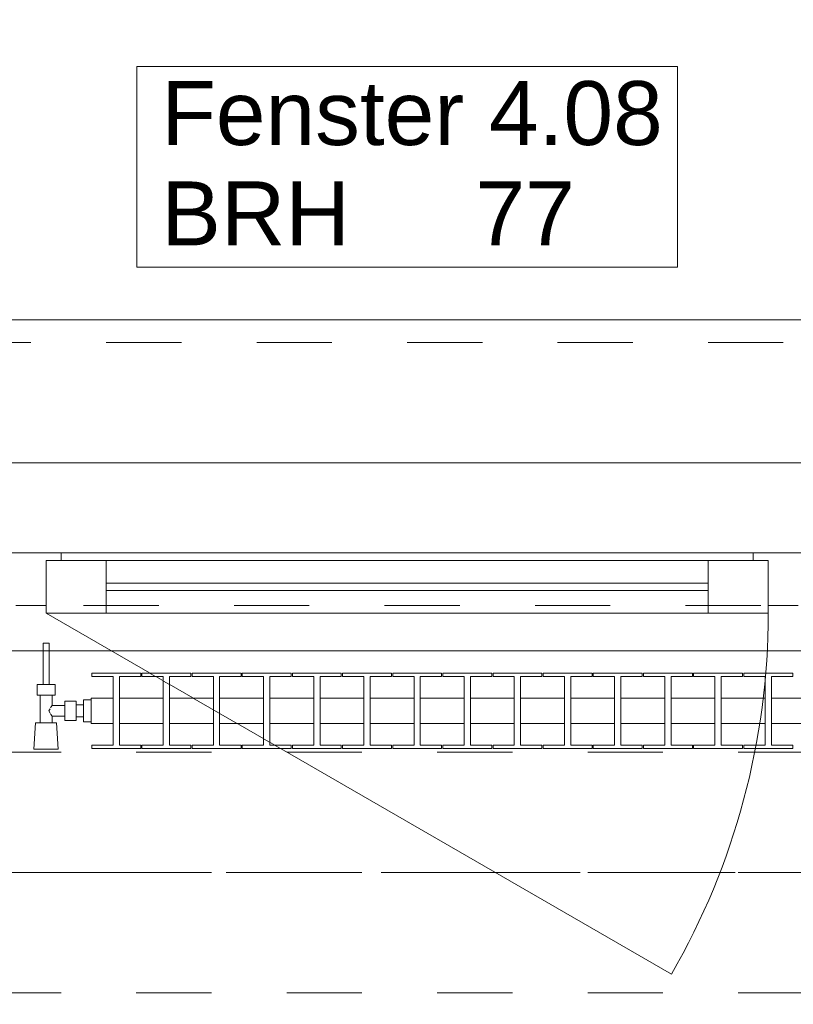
# Model space of a CAD drawing. Header units: metres. Extents: x -3.6 to 90.7, y -11.1 to 18.
# Tile 474 of 656: x 34.2 to 35.3, y 13 to 14.3. Entities that reach past the tile are written whole.
import ezdxf

# ---------------------------------------------------------------- set-up
doc = ezdxf.new("R2010")
doc.units = ezdxf.units.M
doc.header["$MEASUREMENT"] = 0
for name, pattern in [('Achse', [0.2, 0.1, -0.05, 0, -0.05]), ('Strichlinie doppelt', [0.546806, 0.264583, -0.105833, 0.070556, -0.105833]), ('Strichlinie eng', [0.115, 0.075, -0.04]), ('Untersicht', [0.1, 0.075, -0.025]), ('Wipeout_Contour', [1, 0, -1])]:
    doc.linetypes.add(name, pattern=pattern)
for name, color, linetype in [('152 - Bemaßung_ Beschriftung.Ausbau', 7, 'Continuous'), ('451 - Universal.Achsen Raster', 7, 'Continuous'), ('603 - Struktur.Bodenplatte_ Decke Roh', 7, 'Continuous'), ('604 - Struktur.Wand Aussen', 7, 'Continuous'), ('608 - Struktur.Träger', 7, 'Continuous'), ('650 - Abdeckung.Fußboden Aufbau', 7, 'Continuous'), ('801 - HKLSE.Heizung_ Klima_ Lüftung', 7, 'Continuous'), ('Neubau_653 - Abdeckung.TB Verkofferung', 7, 'Continuous')]:
    doc.layers.add(name, color=color, linetype=linetype)
doc.styles.add('ERSTELLTER_STIL_2', font='txt')
doc.dimstyles.new('ERSTELLTER_STIL__3', dxfattribs={"dimtxt": 0.1, "dimasz": 0.0532, "dimexe": 0.18, "dimexo": 0.0625, "dimgap": 0, "dimtad": 1, "dimtih": 1, "dimtoh": 1, "dimzin": 0, "dimdsep": 46, "dimtxsty": 'ERSTELLTER_STIL_2', "dimblk": 'ARROWHEAD_2', "dimblk1": 'ARROWHEAD_2', "dimblk2": 'ARROWHEAD_2', "dimcen": 0.09, "dimse1": 1, "dimse2": 1, "dimclrd": 7, "dimclre": 7, "dimclrt": 7, "dimazin": 0, "dimtfac": 1, "dimtdec": 4, "dimtmove": 0, "dimatfit": 3, "dimfxl": 1, "dimtolj": 1, "dimtzin": 0, "dimarcsym": 0})

# ---------------------------------------------------------------- blocks, each defined once
blk = doc.blocks.new('*D231')
at = {"layer": '152 - Bemaßung_ Beschriftung.Ausbau', "color": 7, "linetype": 'Continuous', "lineweight": 5}
for p, q in [((33.54, 14.8025), (33.54, 14.9075)), ((35.94, 14.8025), (35.94, 14.9075)), ((33.5602, 14.89), (33.5198, 14.82)), ((35.9602, 14.89), (35.9198, 14.82)), ((33.54, 14.855), (35.94, 14.855))]:
    blk.add_line(p, q, dxfattribs=at)
at = {"layer": '152 - Bemaßung_ Beschriftung.Ausbau', "color": 7, "lineweight": 5, "char_height": 0.1, "attachment_point": 7, "style": 'ERSTELLTER_STIL_2'}
for s, insert in [('\\A1;{\\pql;\\fArial|b0|i0|c0|p38;2,40}', (34.607, 14.875)), ('\\A1;{\\pql;\\fArial|b0|i0|c0|p38;2,01}', (34.607, 14.735))]:
    blk.add_mtext(s, dxfattribs=dict(at, insert=insert))
blk = doc.blocks.new('ARROWHEAD_2')
at = {"color": 0, "linetype": 'Continuous', "lineweight": 0}
for p, q in [((-0.378, -0.655), (0.378, 0.655)), ((0, 0), (-1, 0))]:
    blk.add_line(p, q, dxfattribs=at)
blk = doc.blocks.new('*D268')
at = {"layer": '152 - Bemaßung_ Beschriftung.Ausbau', "color": 7, "linetype": 'Continuous', "lineweight": 5}
for p, q in [((33, 15.3025), (33, 15.4075)), ((36.46, 15.3025), (36.46, 15.4075)), ((33.0202, 15.39), (32.9798, 15.32)), ((36.4802, 15.39), (36.4398, 15.32)), ((33, 15.355), (36.46, 15.355))]:
    blk.add_line(p, q, dxfattribs=at)
at = {"layer": '152 - Bemaßung_ Beschriftung.Ausbau', "color": 7, "lineweight": 5, "char_height": 0.1, "attachment_point": 7, "style": 'ERSTELLTER_STIL_2'}
for s, insert in [('\\A1;{\\pql;\\fArial|b0|i0|c0|p38;3,46}', (34.5211, 15.375)), ('\\A1;{\\pql;\\fArial|b0|i0|c0|p38;15}', (36.288, 15.375))]:
    blk.add_mtext(s, dxfattribs=dict(at, insert=insert))
blk = doc.blocks.new('*D307')
at = {"layer": '152 - Bemaßung_ Beschriftung.Ausbau', "color": 7, "linetype": 'Continuous', "lineweight": 5}
for p, q in [((33.08, 15.8025), (33.08, 15.9075)), ((36.38, 15.8025), (36.38, 15.9075)), ((33.1002, 15.89), (33.0598, 15.82)), ((36.4002, 15.89), (36.3598, 15.82)), ((33.08, 15.855), (36.38, 15.855))]:
    blk.add_line(p, q, dxfattribs=at)
at = {"layer": '152 - Bemaßung_ Beschriftung.Ausbau', "color": 7, "lineweight": 5, "insert": (34.597, 15.875), "char_height": 0.1, "attachment_point": 7, "style": 'ERSTELLTER_STIL_2'}
blk.add_mtext('\\A1;{\\pql;\\fArial|b0|i0|c0|p38;3,30}', dxfattribs=at)

msp = doc.modelspace()

# ---------------------------------------------------------------- linework, layer by layer
at = {"layer": '451 - Universal.Achsen Raster', "color": 160, "linetype": 'Strichlinie doppelt', "lineweight": 9, "true_color": 0x3232ff}
msp.add_line((64.935, 13.15), (-3.175, 13.15), dxfattribs=at)
at = {"layer": '603 - Struktur.Bodenplatte_ Decke Roh', "color": 7, "linetype": 'Continuous', "lineweight": 18, "flags": 128}
msp.add_lwpolyline([(-0.015, 0.005), (62.275, 0.005), (62.275, 13.695), (50.78, 13.695), (50.78, 13.455), (50.78, 13), (50.84, 13), (50.84, 8.585), (49.03, 8.585), (49.03, 8.725), (47.41, 8.725), (47.41, 13), (47.48, 13), (47.48, 13.455), (47.48, 13.695), (14.78, 13.695)], dxfattribs=at)
at = {"layer": '604 - Struktur.Wand Aussen', "color": 7, "linetype": 'Continuous', "lineweight": 9}
msp.add_line((35.84, 13.885), (33.64, 13.885), dxfattribs=at)
at = {"layer": '604 - Struktur.Wand Aussen', "color": 7, "linetype": 'Strichlinie eng', "lineweight": 9}
msp.add_line((35.84, 13.855), (33.64, 13.855), dxfattribs=at)
at = {"layer": '604 - Struktur.Wand Aussen', "color": 7, "linetype": 'Continuous', "lineweight": 13}
for p, q in [((34.2, 13.575), (34.24, 13.575)), ((34.24, 13.575), (34.28, 13.575)), ((34.28, 13.575), (35.2, 13.575)), ((34.28, 13.575), (34.28, 13.565)), ((35.2, 13.565), (35.2, 13.575)), ((35.2, 13.575), (35.24, 13.575)), ((35.24, 13.575), (35.28, 13.575)), ((34.28, 13.565), (34.26, 13.565)), ((34.26, 13.565), (34.26, 13.505)), ((34.26, 13.495), (34.26, 13.565)), ((34.26, 13.565), (34.34, 13.565)), ((34.34, 13.565), (35.14, 13.565)), ((34.34, 13.565), (34.34, 13.495)), ((35.14, 13.495), (35.14, 13.565)), ((35.14, 13.565), (35.22, 13.565)), ((35.22, 13.565), (35.2, 13.565)), ((35.22, 13.505), (35.22, 13.565)), ((35.22, 13.565), (35.22, 13.495)), ((34.34, 13.535), (35.14, 13.535)), ((35.14, 13.525), (34.34, 13.525)), ((34.24, 13.505), (34.22, 13.505)), ((34.26, 13.505), (34.24, 13.505)), ((35.24, 13.505), (35.22, 13.505)), ((35.26, 13.505), (35.24, 13.505)), ((34.34, 13.495), (34.26, 13.495)), ((35.14, 13.495), (34.34, 13.495)), ((35.22, 13.495), (35.14, 13.495))]:
    msp.add_line(p, q, dxfattribs=at)
at = {"layer": '604 - Struktur.Wand Aussen', "color": 7, "linetype": 'Continuous', "lineweight": 9, "flags": 128}
msp.add_lwpolyline([(34.3806, 13.955), (35.0994, 13.955), (35.0994, 14.0886), (35.0994, 14.2221), (34.3806, 14.2221), (34.3806, 14.0886)], close=True, dxfattribs=at)
at = {"layer": '608 - Struktur.Träger', "color": 7, "linetype": 'Achse', "lineweight": 9}
msp.add_line((14.78, 13.15), (47.48, 13.15), dxfattribs=at)
at = {"layer": '608 - Struktur.Träger', "color": 7, "linetype": 'Untersicht', "lineweight": 13}
msp.add_line((14.78, 12.99), (47.48, 12.99), dxfattribs=at)
at = {"layer": '650 - Abdeckung.Fußboden Aufbau', "color": 7, "linetype": 'Continuous', "lineweight": 13, "flags": 128}
msp.add_lwpolyline([(36.37, 8.24), (36.46, 8.24), (36.46, 12.99), (36.37, 12.99), (36.37, 13.445), (33.09, 13.445), (33.09, 12.99), (33, 12.99), (33, 8.51)], dxfattribs=at)
at = {"layer": 'Neubau_653 - Abdeckung.TB Verkofferung', "color": 1, "linetype": 'Untersicht', "lineweight": 9}
msp.add_line((15.11, 13.505), (47.24, 13.505), dxfattribs=at)

# ---------------------------------------------------------------- texts
at = {"layer": '604 - Struktur.Wand Aussen', "color": 7, "lineweight": 9, "char_height": 0.085, "style": 'ERSTELLTER_STIL_2'}
for s, insert, attachment_point in [('\\A1;{\\pql;\\pt0;\\fArial|b0|i0|c0|p38;Fenster 4.08}', (34.4132, 14.1163), 7), ('\\A1;{\\pql;\\pt0;\\fArial|b0|i0|c0|p38;}', (34.9599, 14.0886), 1), ('\\A1;{\\pql;\\pt0;\\fArial|b0|i0|c0|p38;BRH}', (34.4132, 14.0691), 1), ('\\A1;{\\pql;\\pt0,0.05;\\fArial|b0|i0|c0|p38;77\\fArial|b0|i0|c0|p38;\\A1{\\H.66x;\\S^  ;}\\fArial|b0|i0|c0|p38;\\fArial|b0|i0|c0|p38;\\A1{\\H.66x;\\S^  ;}}', (34.8309, 14.0691), 1)]:
    msp.add_mtext(s, dxfattribs=dict(at, insert=insert, attachment_point=attachment_point))

# ---------------------------------------------------------------- dimensions: what is measured, and where the dimension line sits
at = {"layer": '152 - Bemaßung_ Beschriftung.Ausbau', "color": 7, "linetype": 'Continuous', "lineweight": 5}
dim = msp.add_linear_dim(base=(35.94, 14.855), p1=(33.54, 13.575), p2=(35.94, 13.575), dimstyle='ERSTELLTER_STIL__3', dxfattribs=at)
dim.commit()
dim.dimension.update_dxf_attribs({"geometry": '*D231', "text_midpoint": (34.7369, 14.925), "dimtype": 160})

# ---------------------------------------------------------------- next in the draw order: wipeouts: each hides what was drawn before it
at = {"color": 254, "linetype": 'Wipeout_Contour', "lineweight": 0, "ltscale": 9101.01379}
msp.add_wipeout([(34.32, 13.3817), (34.32, 13.3483), (34.3492, 13.3483), (34.3492, 13.3192), (34.3208, 13.3192), (34.3208, 13.315), (34.3858, 13.315), (34.3858, 13.3192), (34.3575, 13.3192), (34.3575, 13.3483), (34.4158, 13.3483), (34.4158, 13.3192), (34.3875, 13.3192), (34.3875, 13.315), (34.4525, 13.315), (34.4525, 13.3192), (34.4242, 13.3192), (34.4242, 13.3483), (34.4825, 13.3483), (34.4825, 13.3192), (34.4542, 13.3192), (34.4542, 13.315), (34.5192, 13.315), (34.5192, 13.3192), (34.4908, 13.3192), (34.4908, 13.3483), (34.5492, 13.3483), (34.5492, 13.3192), (34.5208, 13.3192), (34.5208, 13.315), (34.5858, 13.315), (34.5858, 13.3192), (34.5575, 13.3192), (34.5575, 13.3483), (34.6158, 13.3483), (34.6158, 13.3192), (34.5875, 13.3192), (34.5875, 13.315), (34.6525, 13.315), (34.6525, 13.3192), (34.6242, 13.3192), (34.6242, 13.3483), (34.6825, 13.3483), (34.6825, 13.3192), (34.6542, 13.3192), (34.6542, 13.315), (34.7192, 13.315), (34.7192, 13.3192), (34.6908, 13.3192), (34.6908, 13.3483), (34.7492, 13.3483), (34.7492, 13.3192), (34.7208, 13.3192), (34.7208, 13.315), (34.7858, 13.315), (34.7858, 13.3192), (34.7575, 13.3192), (34.7575, 13.3483), (34.8158, 13.3483), (34.8158, 13.3192), (34.7875, 13.3192), (34.7875, 13.315), (34.8525, 13.315), (34.8525, 13.3192), (34.8242, 13.3192), (34.8242, 13.3483), (34.8825, 13.3483), (34.8825, 13.3192), (34.8542, 13.3192), (34.8542, 13.315), (34.9192, 13.315), (34.9192, 13.3192), (34.8908, 13.3192), (34.8908, 13.3483), (34.9492, 13.3483), (34.9492, 13.3192), (34.9208, 13.3192), (34.9208, 13.315), (34.9858, 13.315), (34.9858, 13.3192), (34.9575, 13.3192), (34.9575, 13.3483), (35.0158, 13.3483), (35.0158, 13.3192), (34.9875, 13.3192), (34.9875, 13.315), (35.0525, 13.315), (35.0525, 13.3192), (35.0242, 13.3192), (35.0242, 13.3483), (35.0825, 13.3483), (35.0825, 13.3192), (35.0542, 13.3192), (35.0542, 13.315), (35.1192, 13.315), (35.1192, 13.3192), (35.0908, 13.3192), (35.0908, 13.3483), (35.1492, 13.3483), (35.1492, 13.3192), (35.1208, 13.3192), (35.1208, 13.315), (35.1858, 13.315), (35.1858, 13.3192), (35.1575, 13.3192), (35.1575, 13.3483), (35.2158, 13.3483), (35.2158, 13.3192), (35.1875, 13.3192), (35.1875, 13.315), (35.2525, 13.315), (35.2525, 13.3192), (35.2242, 13.3192), (35.2242, 13.3483), (35.2825, 13.3483), (35.2825, 13.3192), (35.2542, 13.3192), (35.2542, 13.315), (35.3192, 13.315), (35.3192, 13.3192), (35.2908, 13.3192), (35.2908, 13.3483), (35.32, 13.3483), (35.32, 13.3817), (35.2908, 13.3817), (35.2908, 13.4108), (35.3192, 13.4108), (35.3192, 13.415), (35.2542, 13.415), (35.2542, 13.4108), (35.2825, 13.4108), (35.2825, 13.3817), (35.2242, 13.3817), (35.2242, 13.4108), (35.2525, 13.4108), (35.2525, 13.415), (35.1875, 13.415), (35.1875, 13.4108), (35.2158, 13.4108), (35.2158, 13.3817), (35.1575, 13.3817), (35.1575, 13.4108), (35.1858, 13.4108), (35.1858, 13.415), (35.1208, 13.415), (35.1208, 13.4108), (35.1492, 13.4108), (35.1492, 13.3817), (35.0908, 13.3817), (35.0908, 13.4108), (35.1192, 13.4108), (35.1192, 13.415), (35.0542, 13.415), (35.0542, 13.4108), (35.0825, 13.4108), (35.0825, 13.3817), (35.0242, 13.3817), (35.0242, 13.4108), (35.0525, 13.4108), (35.0525, 13.415), (34.9875, 13.415), (34.9875, 13.4108), (35.0158, 13.4108), (35.0158, 13.3817), (34.9575, 13.3817), (34.9575, 13.4108), (34.9858, 13.4108), (34.9858, 13.415), (34.9208, 13.415), (34.9208, 13.4108), (34.9492, 13.4108), (34.9492, 13.3817), (34.8908, 13.3817), (34.8908, 13.4108), (34.9192, 13.4108), (34.9192, 13.415), (34.8542, 13.415), (34.8542, 13.4108), (34.8825, 13.4108), (34.8825, 13.3817), (34.8242, 13.3817), (34.8242, 13.4108), (34.8525, 13.4108), (34.8525, 13.415), (34.7875, 13.415), (34.7875, 13.4108), (34.8158, 13.4108), (34.8158, 13.3817), (34.7575, 13.3817), (34.7575, 13.4108), (34.7858, 13.4108), (34.7858, 13.415), (34.7208, 13.415), (34.7208, 13.4108), (34.7492, 13.4108), (34.7492, 13.3817), (34.6908, 13.3817), (34.6908, 13.4108), (34.7192, 13.4108), (34.7192, 13.415), (34.6542, 13.415), (34.6542, 13.4108), (34.6825, 13.4108), (34.6825, 13.3817), (34.6242, 13.3817), (34.6242, 13.4108), (34.6525, 13.4108), (34.6525, 13.415), (34.5875, 13.415), (34.5875, 13.4108), (34.6158, 13.4108), (34.6158, 13.3817), (34.5575, 13.3817), (34.5575, 13.4108), (34.5858, 13.4108), (34.5858, 13.415), (34.5208, 13.415), (34.5208, 13.4108), (34.5492, 13.4108), (34.5492, 13.3817), (34.4908, 13.3817), (34.4908, 13.4108), (34.5192, 13.4108), (34.5192, 13.415), (34.4542, 13.415), (34.4542, 13.4108), (34.4825, 13.4108), (34.4825, 13.3817), (34.4242, 13.3817), (34.4242, 13.4108), (34.4525, 13.4108), (34.4525, 13.415), (34.3875, 13.415), (34.3875, 13.4108), (34.4158, 13.4108), (34.4158, 13.3817), (34.3575, 13.3817), (34.3575, 13.4108), (34.3858, 13.4108), (34.3858, 13.415), (34.3208, 13.415), (34.3208, 13.4108), (34.3492, 13.4108), (34.3492, 13.3817)], dxfattribs=at).dxf.layer = '801 - HKLSE.Heizung_ Klima_ Lüftung'

# ---------------------------------------------------------------- next in the draw order: linework, layer by layer
at = {"layer": '604 - Struktur.Wand Aussen', "color": 7, "linetype": 'Continuous', "lineweight": 9}
msp.add_arc((34.26, 13.495), 0.96, 330, 0, dxfattribs=at)
at = {"layer": '801 - HKLSE.Heizung_ Klima_ Lüftung', "color": 7, "linetype": 'Continuous', "lineweight": 5}
for p, q in [((34.3492, 13.4108), (34.3492, 13.3192)), ((34.3575, 13.3192), (34.3575, 13.4108)), ((34.3575, 13.4108), (34.3858, 13.4108)), ((34.3858, 13.4108), (34.3858, 13.415)), ((34.3875, 13.415), (34.3875, 13.4108)), ((34.4525, 13.415), (34.3875, 13.415)), ((34.3875, 13.415), (34.3875, 13.4108)), ((34.3875, 13.4108), (34.4158, 13.4108)), ((34.4158, 13.4108), (34.4158, 13.3192)), ((34.4242, 13.3192), (34.4242, 13.4108)), ((34.4242, 13.4108), (34.4525, 13.4108)), ((34.4525, 13.4108), (34.4525, 13.415)), ((34.4525, 13.4108), (34.4525, 13.415)), ((34.5192, 13.415), (34.4542, 13.415)), ((34.4542, 13.415), (34.4542, 13.4108)), ((34.4542, 13.4108), (34.4825, 13.4108)), ((34.4825, 13.4108), (34.4825, 13.3192)), ((34.4908, 13.3192), (34.4908, 13.4108)), ((34.4908, 13.4108), (34.5192, 13.4108)), ((34.5192, 13.4108), (34.5192, 13.415)), ((34.5192, 13.4108), (34.5192, 13.415)), ((34.5858, 13.415), (34.5208, 13.415)), ((34.5208, 13.415), (34.5208, 13.4108)), ((34.5208, 13.4108), (34.5492, 13.4108)), ((34.5492, 13.4108), (34.5492, 13.3192)), ((34.5575, 13.3192), (34.5575, 13.4108)), ((34.5575, 13.4108), (34.5858, 13.4108)), ((34.5858, 13.4108), (34.5858, 13.415)), ((34.5875, 13.415), (34.5875, 13.4108)), ((34.6525, 13.415), (34.5875, 13.415)), ((34.5875, 13.415), (34.5875, 13.4108)), ((34.5875, 13.4108), (34.6158, 13.4108)), ((34.6158, 13.4108), (34.6158, 13.3192)), ((34.6242, 13.3192), (34.6242, 13.4108)), ((34.6242, 13.4108), (34.6525, 13.4108)), ((34.6525, 13.4108), (34.6525, 13.415)), ((34.6525, 13.4108), (34.6525, 13.415)), ((34.7192, 13.415), (34.6542, 13.415)), ((34.6542, 13.415), (34.6542, 13.4108)), ((34.6542, 13.4108), (34.6825, 13.4108)), ((34.6825, 13.4108), (34.6825, 13.3192)), ((34.6908, 13.3192), (34.6908, 13.4108)), ((34.6908, 13.4108), (34.7192, 13.4108)), ((34.7192, 13.4108), (34.7192, 13.415)), ((34.7208, 13.415), (34.7208, 13.4108)), ((34.7858, 13.415), (34.7208, 13.415)), ((34.7208, 13.415), (34.7208, 13.4108)), ((34.7208, 13.4108), (34.7492, 13.4108)), ((34.7492, 13.4108), (34.7492, 13.3192)), ((34.7575, 13.3192), (34.7575, 13.4108)), ((34.7575, 13.4108), (34.7858, 13.4108)), ((34.7858, 13.4108), (34.7858, 13.415)), ((34.8525, 13.415), (34.7875, 13.415)), ((34.7875, 13.415), (34.7875, 13.4108)), ((34.7875, 13.4108), (34.8158, 13.4108)), ((34.8158, 13.4108), (34.8158, 13.3192)), ((34.8242, 13.3192), (34.8242, 13.4108)), ((34.8242, 13.4108), (34.8525, 13.4108)), ((34.8525, 13.4108), (34.8525, 13.415)), ((34.8525, 13.4108), (34.8525, 13.415)), ((34.9192, 13.415), (34.8542, 13.415)), ((34.8542, 13.415), (34.8542, 13.4108)), ((34.8542, 13.4108), (34.8825, 13.4108)), ((34.8825, 13.4108), (34.8825, 13.3192)), ((34.8908, 13.3192), (34.8908, 13.4108)), ((34.8908, 13.4108), (34.9192, 13.4108)), ((34.9192, 13.4108), (34.9192, 13.415)), ((34.9192, 13.4108), (34.9192, 13.415)), ((34.9208, 13.415), (34.9208, 13.4108)), ((34.9858, 13.415), (34.9208, 13.415)), ((34.9208, 13.415), (34.9208, 13.4108)), ((34.9208, 13.4108), (34.9492, 13.4108)), ((34.9492, 13.4108), (34.9492, 13.3192)), ((34.9575, 13.3192), (34.9575, 13.4108)), ((34.9575, 13.4108), (34.9858, 13.4108)), ((34.9858, 13.4108), (34.9858, 13.415)), ((35.0525, 13.415), (34.9875, 13.415)), ((34.9875, 13.415), (34.9875, 13.4108)), ((34.9875, 13.4108), (35.0158, 13.4108)), ((35.0158, 13.4108), (35.0158, 13.3192)), ((35.0242, 13.3192), (35.0242, 13.4108)), ((35.0242, 13.4108), (35.0525, 13.4108)), ((35.0525, 13.4108), (35.0525, 13.415)), ((35.1192, 13.415), (35.0542, 13.415)), ((35.0542, 13.415), (35.0542, 13.4108)), ((35.0542, 13.4108), (35.0825, 13.4108)), ((35.0825, 13.4108), (35.0825, 13.3192)), ((35.0908, 13.3192), (35.0908, 13.4108)), ((35.0908, 13.4108), (35.1192, 13.4108)), ((35.1192, 13.4108), (35.1192, 13.415)), ((35.1192, 13.4108), (35.1192, 13.415)), ((35.1208, 13.415), (35.1208, 13.4108)), ((35.1858, 13.415), (35.1208, 13.415)), ((35.1208, 13.415), (35.1208, 13.4108)), ((35.1208, 13.4108), (35.1492, 13.4108)), ((35.1492, 13.4108), (35.1492, 13.3192)), ((35.1575, 13.3192), (35.1575, 13.4108)), ((35.1575, 13.4108), (35.1858, 13.4108)), ((35.1858, 13.4108), (35.1858, 13.415)), ((35.1875, 13.415), (35.1875, 13.4108)), ((35.2525, 13.415), (35.1875, 13.415)), ((35.1875, 13.415), (35.1875, 13.4108)), ((35.1875, 13.4108), (35.2158, 13.4108)), ((35.2158, 13.4108), (35.2158, 13.3192)), ((35.2242, 13.3192), (35.2242, 13.4108)), ((35.2242, 13.4108), (35.2525, 13.4108)), ((35.2525, 13.4108), (35.2525, 13.415)), ((35.2525, 13.4108), (35.2525, 13.415)), ((34.3575, 13.3817), (34.4158, 13.3817)), ((34.4242, 13.3817), (34.4825, 13.3817)), ((34.4908, 13.3817), (34.5492, 13.3817)), ((34.5575, 13.3817), (34.6158, 13.3817)), ((34.6242, 13.3817), (34.6825, 13.3817)), ((34.6908, 13.3817), (34.7492, 13.3817)), ((34.7575, 13.3817), (34.8158, 13.3817)), ((34.8242, 13.3817), (34.8825, 13.3817)), ((34.8908, 13.3817), (34.9492, 13.3817)), ((34.9575, 13.3817), (35.0158, 13.3817)), ((35.0242, 13.3817), (35.0825, 13.3817)), ((35.0908, 13.3817), (35.1492, 13.3817)), ((35.1575, 13.3817), (35.2158, 13.3817)), ((35.2242, 13.3817), (35.2825, 13.3817)), ((34.3575, 13.3483), (34.4158, 13.3483)), ((34.4242, 13.3483), (34.4825, 13.3483)), ((34.4908, 13.3483), (34.5492, 13.3483)), ((34.5575, 13.3483), (34.6158, 13.3483)), ((34.6242, 13.3483), (34.6825, 13.3483)), ((34.6908, 13.3483), (34.7492, 13.3483)), ((34.7575, 13.3483), (34.8158, 13.3483)), ((34.8242, 13.3483), (34.8825, 13.3483)), ((34.8908, 13.3483), (34.9492, 13.3483)), ((34.9575, 13.3483), (35.0158, 13.3483)), ((35.0242, 13.3483), (35.0825, 13.3483)), ((35.0908, 13.3483), (35.1492, 13.3483)), ((35.1575, 13.3483), (35.2158, 13.3483)), ((35.2242, 13.3483), (35.2825, 13.3483)), ((34.3858, 13.3192), (34.3575, 13.3192)), ((34.3858, 13.315), (34.3858, 13.3192)), ((34.3875, 13.3192), (34.3875, 13.315)), ((34.4158, 13.3192), (34.3875, 13.3192)), ((34.3875, 13.3192), (34.3875, 13.315)), ((34.4525, 13.3192), (34.4242, 13.3192)), ((34.4525, 13.315), (34.4525, 13.3192)), ((34.4525, 13.315), (34.4525, 13.3192)), ((34.4825, 13.3192), (34.4542, 13.3192)), ((34.4542, 13.3192), (34.4542, 13.315)), ((34.5192, 13.3192), (34.4908, 13.3192)), ((34.5192, 13.315), (34.5192, 13.3192)), ((34.5192, 13.315), (34.5192, 13.3192)), ((34.5492, 13.3192), (34.5208, 13.3192)), ((34.5208, 13.3192), (34.5208, 13.315)), ((34.5858, 13.3192), (34.5575, 13.3192)), ((34.5858, 13.315), (34.5858, 13.3192)), ((34.5875, 13.3192), (34.5875, 13.315)), ((34.6158, 13.3192), (34.5875, 13.3192)), ((34.5875, 13.3192), (34.5875, 13.315)), ((34.6525, 13.3192), (34.6242, 13.3192)), ((34.6525, 13.315), (34.6525, 13.3192)), ((34.6525, 13.315), (34.6525, 13.3192)), ((34.6825, 13.3192), (34.6542, 13.3192)), ((34.6542, 13.3192), (34.6542, 13.315)), ((34.7192, 13.3192), (34.6908, 13.3192)), ((34.7192, 13.315), (34.7192, 13.3192)), ((34.7208, 13.3192), (34.7208, 13.315)), ((34.7492, 13.3192), (34.7208, 13.3192)), ((34.7208, 13.3192), (34.7208, 13.315)), ((34.7858, 13.3192), (34.7575, 13.3192)), ((34.7858, 13.315), (34.7858, 13.3192)), ((34.8158, 13.3192), (34.7875, 13.3192)), ((34.7875, 13.3192), (34.7875, 13.315)), ((34.8525, 13.3192), (34.8242, 13.3192)), ((34.8525, 13.315), (34.8525, 13.3192)), ((34.8525, 13.315), (34.8525, 13.3192)), ((34.8825, 13.3192), (34.8542, 13.3192)), ((34.8542, 13.3192), (34.8542, 13.315)), ((34.9192, 13.3192), (34.8908, 13.3192)), ((34.9192, 13.315), (34.9192, 13.3192)), ((34.9192, 13.315), (34.9192, 13.3192)), ((34.9208, 13.3192), (34.9208, 13.315)), ((34.9492, 13.3192), (34.9208, 13.3192)), ((34.9208, 13.3192), (34.9208, 13.315)), ((34.9858, 13.3192), (34.9575, 13.3192)), ((34.9858, 13.315), (34.9858, 13.3192)), ((35.0158, 13.3192), (34.9875, 13.3192)), ((34.9875, 13.3192), (34.9875, 13.315)), ((35.0525, 13.3192), (35.0242, 13.3192)), ((35.0525, 13.315), (35.0525, 13.3192)), ((35.0825, 13.3192), (35.0542, 13.3192)), ((35.0542, 13.3192), (35.0542, 13.315)), ((35.1192, 13.3192), (35.0908, 13.3192)), ((35.1192, 13.315), (35.1192, 13.3192)), ((35.1192, 13.315), (35.1192, 13.3192)), ((35.1208, 13.3192), (35.1208, 13.315)), ((35.1492, 13.3192), (35.1208, 13.3192)), ((35.1208, 13.3192), (35.1208, 13.315)), ((35.1858, 13.3192), (35.1575, 13.3192)), ((35.1858, 13.315), (35.1858, 13.3192)), ((35.1875, 13.3192), (35.1875, 13.315)), ((35.2158, 13.3192), (35.1875, 13.3192)), ((35.1875, 13.3192), (35.1875, 13.315)), ((35.2525, 13.3192), (35.2242, 13.3192)), ((35.2525, 13.315), (35.2525, 13.3192)), ((35.2525, 13.315), (35.2525, 13.3192)), ((34.3875, 13.315), (34.4525, 13.315)), ((34.3875, 13.315), (34.4525, 13.315)), ((34.4542, 13.315), (34.5192, 13.315)), ((34.4542, 13.315), (34.5192, 13.315)), ((34.5208, 13.315), (34.5858, 13.315)), ((34.5208, 13.315), (34.5858, 13.315)), ((34.5875, 13.315), (34.6525, 13.315)), ((34.5875, 13.315), (34.6525, 13.315)), ((34.6542, 13.315), (34.7192, 13.315)), ((34.6542, 13.315), (34.7192, 13.315)), ((34.7208, 13.315), (34.7858, 13.315)), ((34.7208, 13.315), (34.7858, 13.315)), ((34.7875, 13.315), (34.8525, 13.315)), ((34.7875, 13.315), (34.8525, 13.315)), ((34.8542, 13.315), (34.9192, 13.315)), ((34.8542, 13.315), (34.9192, 13.315)), ((34.9208, 13.315), (34.9858, 13.315)), ((34.9208, 13.315), (34.9858, 13.315)), ((34.9875, 13.315), (35.0525, 13.315)), ((34.9875, 13.315), (35.0525, 13.315)), ((35.0542, 13.315), (35.1192, 13.315)), ((35.0542, 13.315), (35.1192, 13.315)), ((35.1208, 13.315), (35.1858, 13.315)), ((35.1208, 13.315), (35.1858, 13.315)), ((35.1875, 13.315), (35.2525, 13.315)), ((35.1875, 13.315), (35.2525, 13.315))]:
    msp.add_line(p, q, dxfattribs=at)

# ---------------------------------------------------------------- next in the draw order: wipeouts: each hides what was drawn before it
at = {"color": 254, "linetype": 'Wipeout_Contour', "lineweight": 0, "ltscale": 1177.782842}
msp.add_wipeout([(34.32, 13.3503), (34.32, 13.3797), (34.31, 13.3797), (34.31, 13.373), (34.3, 13.373), (34.3, 13.378), (34.285, 13.378), (34.285, 13.372), (34.268, 13.372), (34.268, 13.386), (34.272, 13.386), (34.272, 13.4), (34.264, 13.4), (34.264, 13.455), (34.256, 13.455), (34.256, 13.4), (34.248, 13.4), (34.248, 13.386), (34.252, 13.386), (34.252, 13.349), (34.246, 13.349), (34.244, 13.314), (34.276, 13.314), (34.274, 13.349), (34.268, 13.349), (34.268, 13.358), (34.285, 13.358), (34.285, 13.352), (34.3, 13.352), (34.3, 13.357), (34.31, 13.357), (34.31, 13.3503)], dxfattribs=at).dxf.layer = '801 - HKLSE.Heizung_ Klima_ Lüftung'

# ---------------------------------------------------------------- next in the draw order: linework, layer by layer
at = {"layer": '604 - Struktur.Wand Aussen', "color": 7, "linetype": 'Continuous', "lineweight": 9}
for p, q in [((34.26, 13.495), (35.0914, 13.015)), ((35.93, 13.445), (33.55, 13.445))]:
    msp.add_line(p, q, dxfattribs=at)
at = {"layer": '604 - Struktur.Wand Aussen', "color": 7, "linetype": 'Strichlinie eng', "lineweight": 9}
msp.add_line((35.93, 13.445), (33.55, 13.445), dxfattribs=at)
at = {"layer": '608 - Struktur.Träger', "color": 7, "linetype": 'Untersicht', "lineweight": 13}
msp.add_line((14.78, 13.31), (47.48, 13.31), dxfattribs=at)
at = {"layer": '801 - HKLSE.Heizung_ Klima_ Lüftung', "color": 7, "linetype": 'Continuous', "lineweight": 5}
for p, q in [((34.2572, 13.455), (34.256, 13.455)), ((34.256, 13.455), (34.256, 13.4)), ((34.26, 13.455), (34.2572, 13.455)), ((34.2628, 13.455), (34.26, 13.455)), ((34.264, 13.455), (34.2628, 13.455)), ((34.264, 13.455), (34.264, 13.4)), ((34.3208, 13.415), (34.3208, 13.4108)), ((34.3858, 13.415), (34.3208, 13.415)), ((34.3208, 13.415), (34.3208, 13.4108)), ((34.3208, 13.4108), (34.3492, 13.4108)), ((34.254, 13.4), (34.248, 13.4)), ((34.248, 13.4), (34.248, 13.386)), ((34.266, 13.4), (34.254, 13.4)), ((34.2572, 13.4), (34.256, 13.4)), ((34.26, 13.4), (34.2572, 13.4)), ((34.2628, 13.4), (34.26, 13.4)), ((34.264, 13.4), (34.2628, 13.4)), ((34.272, 13.4), (34.266, 13.4)), ((34.272, 13.4), (34.272, 13.386)), ((34.254, 13.386), (34.248, 13.386)), ((34.252, 13.386), (34.252, 13.349)), ((34.266, 13.386), (34.254, 13.386)), ((34.272, 13.386), (34.266, 13.386)), ((34.268, 13.386), (34.268, 13.372)), ((34.2663, 13.3699), (34.2658, 13.3689)), ((34.268, 13.372), (34.2663, 13.3699)), ((34.268, 13.372), (34.285, 13.372)), ((34.285, 13.378), (34.285, 13.3715)), ((34.285, 13.378), (34.3, 13.378)), ((34.285, 13.3715), (34.285, 13.3585)), ((34.3, 13.378), (34.3, 13.3715)), ((34.3, 13.373), (34.31, 13.373)), ((34.3, 13.3715), (34.3, 13.3585)), ((34.31, 13.3797), (34.31, 13.365)), ((34.31, 13.3797), (34.32, 13.3797)), ((34.31, 13.3797), (34.31, 13.365)), ((34.31, 13.3797), (34.32, 13.3797)), ((34.31, 13.373), (34.31, 13.3707)), ((34.31, 13.3707), (34.31, 13.365)), ((34.32, 13.3817), (34.32, 13.3768)), ((34.32, 13.3817), (34.3492, 13.3817)), ((34.32, 13.3768), (34.32, 13.365)), ((34.2653, 13.3679), (34.2639, 13.365)), ((34.2639, 13.365), (34.2653, 13.3621)), ((34.2658, 13.3611), (34.2663, 13.3601)), ((34.2663, 13.3601), (34.268, 13.358)), ((34.268, 13.358), (34.268, 13.349)), ((34.268, 13.358), (34.285, 13.358)), ((34.285, 13.3585), (34.285, 13.352)), ((34.3, 13.3585), (34.3, 13.352)), ((34.3, 13.357), (34.31, 13.357)), ((34.31, 13.365), (34.31, 13.3503)), ((34.31, 13.365), (34.31, 13.3503)), ((34.31, 13.365), (34.31, 13.3593)), ((34.31, 13.3593), (34.31, 13.357)), ((34.32, 13.365), (34.32, 13.3532)), ((34.246, 13.349), (34.244, 13.314)), ((34.2501, 13.349), (34.246, 13.349)), ((34.26, 13.349), (34.2501, 13.349)), ((34.2699, 13.349), (34.26, 13.349)), ((34.274, 13.349), (34.2699, 13.349)), ((34.274, 13.349), (34.276, 13.314)), ((34.285, 13.352), (34.3, 13.352)), ((34.31, 13.3503), (34.32, 13.3503)), ((34.31, 13.3503), (34.32, 13.3503)), ((34.31, 13.3503), (34.32, 13.3503)), ((34.31, 13.3503), (34.32, 13.3503)), ((34.32, 13.3532), (34.32, 13.3483)), ((34.32, 13.3483), (34.3492, 13.3483)), ((34.3208, 13.3192), (34.3208, 13.315)), ((34.3492, 13.3192), (34.3208, 13.3192)), ((34.3208, 13.3192), (34.3208, 13.315)), ((34.2487, 13.314), (34.244, 13.314)), ((34.244, 13.314), (34.2487, 13.314)), ((34.26, 13.314), (34.2487, 13.314)), ((34.2487, 13.314), (34.26, 13.314)), ((34.2713, 13.314), (34.26, 13.314)), ((34.26, 13.314), (34.2713, 13.314)), ((34.2713, 13.314), (34.276, 13.314)), ((34.276, 13.314), (34.2713, 13.314)), ((34.3208, 13.315), (34.3858, 13.315)), ((34.3208, 13.315), (34.3858, 13.315))]:
    msp.add_line(p, q, dxfattribs=at)

# ---------------------------------------------------------------- next in the draw order: dimensions: what is measured, and where the dimension line sits
at = {"layer": '152 - Bemaßung_ Beschriftung.Ausbau', "color": 7, "linetype": 'Continuous', "lineweight": 5}
for base, p1, p2, picture, middle in [((36.38, 15.855), (33.08, 13), (36.38, 13), '*D307', (34.7268, 15.925)), ((36.46, 15.355), (33, 10.75), (36.46, 10.62), '*D268', (34.651, 15.425))]:
    dim = msp.add_linear_dim(base=base, p1=p1, p2=p2, dimstyle='ERSTELLTER_STIL__3', dxfattribs=at)
    dim.commit()
    dim.dimension.update_dxf_attribs({"geometry": picture, "text_midpoint": middle, "dimtype": 160})

doc.saveas('drawing.dxf')
